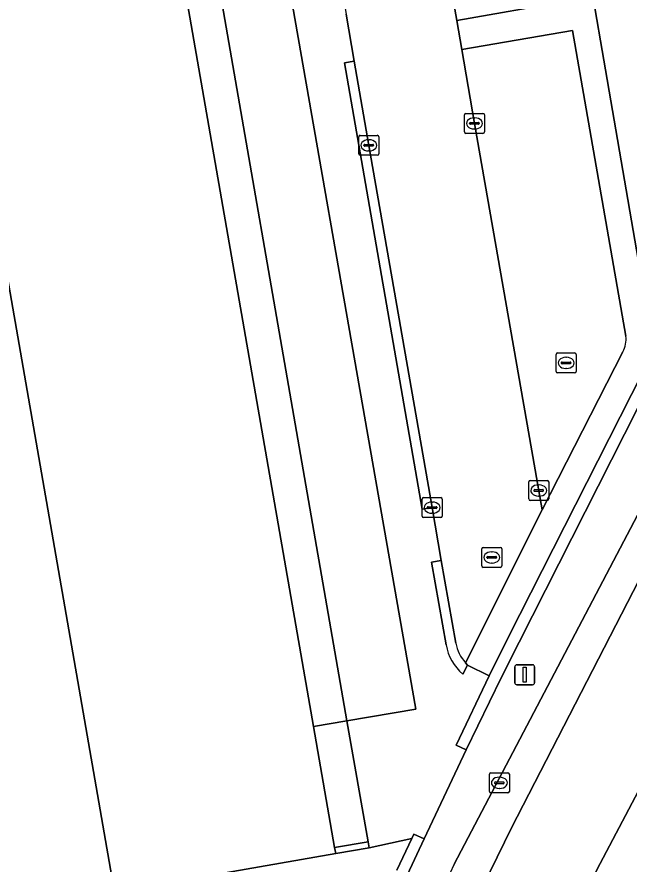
# Model space of a CAD drawing. Extents: x 162879 to 165540, y 384011 to 385181.
# Drawn here: x 164394.26 to 164424.91, y 384820 to 384862.41 of the extents above; entities that cross this region are included whole.
import ezdxf

# ---------------------------------------------------------------- set-up
doc = ezdxf.new("R2010")
doc.units = 0
for name, color, linetype in [('IMGEO_Groenvoorziening', 7, 'Continuous'), ('IMGEO_Haag', 7, 'Continuous'), ('IMGEO_Kolk', 7, 'Continuous'), ('IMGEO_Lichtmast', 7, 'Continuous'), ('IMGEO_Muur', 7, 'Continuous'), ('IMGEO_Pand', 7, 'Continuous'), ('IMGEO_Parkeervlak_open', 7, 'Continuous'), ('IMGEO_Rijbaan_lokaal_gesloten', 7, 'Continuous'), ('IMGEO_Rijbaan_lokaal_open', 7, 'Continuous'), ('IMGEO_Rioolput', 7, 'Continuous'), ('IMGEO_Verkeerseiland_open', 7, 'Continuous'), ('IMGEO_Voetpad_open', 7, 'Continuous')]:
    doc.layers.add(name, color=color, linetype=linetype)

msp = doc.modelspace()

# ---------------------------------------------------------------- linework, layer by layer
at = {"layer": 'IMGEO_Groenvoorziening'}
for points in [[(164364.602, 384904.006), (164364.055, 384899.618), (164376.909, 384901.833), (164384.882, 384903.246), (164384.5, 384904.561), (164415.099, 384909.871), (164426.153, 384845.711)], [(164424.602, 384845.653), (164420.558, 384837.729), (164416.717, 384830.079), (164416.825, 384829.956), (164417.899, 384829.423), (164418.868, 384831.373), (164426.153, 384845.711), (164415.099, 384909.871), (164384.5, 384904.561), (164384.882, 384903.246), (164395.224, 384905.013), (164396.438, 384905.252), (164397.133, 384905.389), (164408.44, 384907.399)], [(164408.44, 384907.399), (164414.013, 384908.39), (164418.195, 384884.371), (164412.583, 384883.331), (164412.113, 384883.244), (164412.18, 384882.615), (164412.192, 384882.506), (164412.33, 384881.708), (164412.847, 384881.798), (164418.401, 384882.827), (164421.814, 384863.196), (164416.277, 384862.225), (164416.527, 384860.774), (164422.082, 384861.736), (164424.753, 384846.427)], [(164413.273, 384819.702), (164414.028, 384821.278), (164411.891, 384820.821), (164410.217, 384820.529), (164399.147, 384818.6), (164386.131, 384893.296), (164386.081, 384893.604), (164365.679, 384890.032), (164365.887, 384888.485), (164368.151, 384886.072), (164370.745, 384882.539), (164375.838, 384874.063)]]:
    msp.add_lwpolyline(points, dxfattribs=at)
msp.add_arc((164423.302, 384846.308), 1.456, 333.243, 4.6786, dxfattribs=at)
at = {"layer": 'IMGEO_Haag'}
for points in [[(164424.602, 384845.653), (164420.558, 384837.729), (164416.717, 384830.079), (164416.825, 384829.956), (164417.899, 384829.423), (164418.868, 384831.373), (164426.153, 384845.711), (164415.099, 384909.871), (164384.5, 384904.561), (164384.882, 384903.246), (164395.224, 384905.013), (164396.438, 384905.252), (164397.133, 384905.389), (164408.44, 384907.399), (164414.013, 384908.39)], [(164414.013, 384908.39), (164418.195, 384884.371), (164412.583, 384883.331), (164412.113, 384883.244), (164412.18, 384882.615), (164412.192, 384882.506), (164412.33, 384881.708), (164412.847, 384881.798), (164418.401, 384882.827), (164421.814, 384863.196), (164416.277, 384862.225), (164416.527, 384860.774), (164422.082, 384861.736), (164424.753, 384846.427)]]:
    msp.add_lwpolyline(points, dxfattribs=at)
msp.add_arc((164423.302, 384846.308), 1.456, 333.243, 4.6786, dxfattribs=at)
at = {"layer": 'IMGEO_Kolk'}
for p, q in [((164416.667, 384856.655), (164416.667, 384857.507)), ((164416.742, 384857.581), (164417.594, 384857.581)), ((164417.668, 384857.507), (164417.668, 384856.655)), ((164416.926, 384857.075), (164416.926, 384857.087)), ((164417.364, 384857.038), (164416.966, 384857.038)), ((164416.969, 384857.124), (164417.367, 384857.124)), ((164417.155, 384857.361), (164417.18, 384857.361)), ((164417.41, 384857.087), (164417.41, 384857.075)), ((164417.178, 384856.801), (164417.153, 384856.801)), ((164411.376, 384855.558), (164411.376, 384856.41)), ((164411.451, 384856.484), (164412.303, 384856.484)), ((164411.864, 384856.264), (164411.889, 384856.264)), ((164412.377, 384856.41), (164412.377, 384855.558)), ((164417.594, 384856.581), (164416.742, 384856.581)), ((164411.635, 384855.978), (164411.635, 384855.99)), ((164412.073, 384855.941), (164411.675, 384855.941)), ((164411.678, 384856.027), (164412.076, 384856.027)), ((164412.119, 384855.99), (164412.119, 384855.978)), ((164412.303, 384855.484), (164411.451, 384855.484)), ((164411.887, 384855.704), (164411.862, 384855.704)), ((164419.96, 384839.204), (164420.812, 384839.204)), ((164419.885, 384838.278), (164419.885, 384839.13)), ((164420.373, 384838.984), (164420.398, 384838.984)), ((164420.886, 384839.13), (164420.886, 384838.278)), ((164420.144, 384838.698), (164420.144, 384838.71)), ((164420.582, 384838.661), (164420.184, 384838.661)), ((164420.187, 384838.747), (164420.585, 384838.747)), ((164420.396, 384838.424), (164420.371, 384838.424)), ((164420.628, 384838.71), (164420.628, 384838.698)), ((164414.548, 384837.42), (164414.548, 384838.272)), ((164414.623, 384838.346), (164415.475, 384838.346)), ((164415.036, 384838.126), (164415.061, 384838.126)), ((164415.549, 384838.272), (164415.549, 384837.42)), ((164420.812, 384838.204), (164419.96, 384838.204)), ((164414.807, 384837.84), (164414.807, 384837.852)), ((164415.245, 384837.803), (164414.847, 384837.803)), ((164414.85, 384837.889), (164415.248, 384837.889)), ((164415.059, 384837.566), (164415.034, 384837.566)), ((164415.291, 384837.852), (164415.291, 384837.84)), ((164415.475, 384837.346), (164414.623, 384837.346)), ((164417.913, 384823.642), (164417.913, 384824.494)), ((164417.988, 384824.568), (164418.84, 384824.568)), ((164418.914, 384824.494), (164418.914, 384823.642)), ((164418.172, 384824.062), (164418.172, 384824.074)), ((164418.61, 384824.025), (164418.212, 384824.025)), ((164418.215, 384824.111), (164418.613, 384824.111)), ((164418.401, 384824.348), (164418.426, 384824.348)), ((164418.656, 384824.074), (164418.656, 384824.062)), ((164418.84, 384823.568), (164417.988, 384823.568)), ((164418.424, 384823.788), (164418.399, 384823.788))]:
    msp.add_line(p, q, dxfattribs=at)
for points in [[(164416.667, 384856.655), (164416.667, 384857.507)], [(164416.742, 384857.581), (164417.594, 384857.581)], [(164417.668, 384857.507), (164417.668, 384856.655)], [(164411.376, 384855.558), (164411.376, 384856.41)], [(164411.451, 384856.484), (164412.303, 384856.484)], [(164412.377, 384856.41), (164412.377, 384855.558)], [(164417.594, 384856.581), (164416.742, 384856.581)], [(164412.303, 384855.484), (164411.451, 384855.484)], [(164419.96, 384839.204), (164420.812, 384839.204)], [(164419.885, 384838.278), (164419.885, 384839.13)], [(164420.886, 384839.13), (164420.886, 384838.278)], [(164414.548, 384837.42), (164414.548, 384838.272)], [(164414.623, 384838.346), (164415.475, 384838.346)], [(164415.549, 384838.272), (164415.549, 384837.42)], [(164420.812, 384838.204), (164419.96, 384838.204)], [(164415.475, 384837.346), (164414.623, 384837.346)], [(164417.913, 384823.642), (164417.913, 384824.494)], [(164417.988, 384824.568), (164418.84, 384824.568)], [(164418.914, 384824.494), (164418.914, 384823.642)], [(164418.84, 384823.568), (164417.988, 384823.568)]]:
    msp.add_lwpolyline(points, dxfattribs=at)
for centre, radius, start, end in [((164416.744, 384857.505), 0.0765, 91.552, 178.448), ((164416.744, 384857.505), 0.0765, 91.552, 178.448), ((164417.592, 384857.505), 0.0765, 1.552, 88.448), ((164417.592, 384857.505), 0.0765, 1.552, 88.448), ((164416.966, 384857.084), 0.0403, 85.8775, 175.7526), ((164416.963, 384857.074), 0.0366, 178.938, 274.7102), ((164417.367, 384857.081), 0.043, 264.8664, 352.4533), ((164417.371, 384857.086), 0.0386, 1.7309, 96.639), ((164416.744, 384856.657), 0.0765, 181.552, 268.448), ((164416.744, 384856.657), 0.0765, 181.552, 268.448), ((164417.592, 384856.657), 0.0765, 271.552, 358.448), ((164417.592, 384856.657), 0.0765, 271.552, 358.448), ((164411.453, 384856.408), 0.0765, 91.552, 178.448), ((164411.453, 384856.408), 0.0765, 91.552, 178.448), ((164412.301, 384856.408), 0.0765, 1.552, 88.448), ((164412.301, 384856.408), 0.0765, 1.552, 88.448), ((164411.675, 384855.987), 0.0403, 85.8775, 175.7526), ((164411.672, 384855.977), 0.0366, 178.938, 274.7102), ((164412.076, 384855.984), 0.043, 264.8664, 352.4533), ((164412.08, 384855.989), 0.0386, 1.7309, 96.639), ((164411.453, 384855.56), 0.0765, 181.552, 268.448), ((164411.453, 384855.56), 0.0765, 181.552, 268.448), ((164412.301, 384855.56), 0.0765, 271.552, 358.448), ((164412.301, 384855.56), 0.0765, 271.552, 358.448), ((164419.962, 384839.128), 0.0765, 91.552, 178.448), ((164419.962, 384839.128), 0.0765, 91.552, 178.448), ((164420.81, 384839.128), 0.0765, 1.552, 88.448), ((164420.81, 384839.128), 0.0765, 1.552, 88.448), ((164420.184, 384838.707), 0.0403, 85.8775, 175.7526), ((164420.181, 384838.697), 0.0366, 178.938, 274.7102), ((164420.585, 384838.704), 0.043, 264.8664, 352.4533), ((164420.589, 384838.709), 0.0386, 1.7309, 96.639), ((164414.625, 384838.27), 0.0765, 91.552, 178.448), ((164414.625, 384838.27), 0.0765, 91.552, 178.448), ((164415.473, 384838.27), 0.0765, 1.552, 88.448), ((164415.473, 384838.27), 0.0765, 1.552, 88.448), ((164419.962, 384838.28), 0.0765, 181.552, 268.448), ((164419.962, 384838.28), 0.0765, 181.552, 268.448), ((164420.81, 384838.28), 0.0765, 271.552, 358.448), ((164420.81, 384838.28), 0.0765, 271.552, 358.448), ((164414.847, 384837.849), 0.0403, 85.8775, 175.7526), ((164414.844, 384837.839), 0.0366, 178.938, 274.7102), ((164415.248, 384837.846), 0.043, 264.8664, 352.4533), ((164415.252, 384837.851), 0.0386, 1.7309, 96.639), ((164414.625, 384837.422), 0.0765, 181.552, 268.448), ((164414.625, 384837.422), 0.0765, 181.552, 268.448), ((164415.473, 384837.422), 0.0765, 271.552, 358.448), ((164415.473, 384837.422), 0.0765, 271.552, 358.448), ((164417.99, 384824.492), 0.0765, 91.552, 178.448), ((164417.99, 384824.492), 0.0765, 91.552, 178.448), ((164418.838, 384824.492), 0.0765, 1.552, 88.448), ((164418.838, 384824.492), 0.0765, 1.552, 88.448), ((164418.212, 384824.071), 0.0403, 85.8775, 175.7526), ((164418.209, 384824.061), 0.0366, 178.938, 274.7102), ((164418.613, 384824.068), 0.043, 264.8664, 352.4533), ((164418.617, 384824.073), 0.0386, 1.7309, 96.639), ((164417.99, 384823.644), 0.0765, 181.552, 268.448), ((164417.99, 384823.644), 0.0765, 181.552, 268.448), ((164418.838, 384823.644), 0.0765, 271.552, 358.448), ((164418.838, 384823.644), 0.0765, 271.552, 358.448)]:
    msp.add_arc(centre, radius, start, end, dxfattribs=at)
for centre, major_axis, ratio, start_param, end_param in [((164417.154, 384857.081), (-0.387, 0.002), 0.722429, 4.712389, 7.853982), ((164417.179, 384857.081), (-0.39, 0.002), 0.717154, 1.570796, 4.712389), ((164411.863, 384855.984), (-0.387, 0.002), 0.722429, 4.712389, 7.853982), ((164411.888, 384855.984), (-0.39, 0.002), 0.717154, 1.570796, 4.712389), ((164420.372, 384838.704), (-0.387, 0.002), 0.722429, 4.712389, 7.853982), ((164420.397, 384838.704), (-0.39, 0.002), 0.717154, 1.570796, 4.712389), ((164415.035, 384837.846), (-0.387, 0.002), 0.722429, 4.712389, 7.853982), ((164415.06, 384837.846), (-0.39, 0.002), 0.717154, 1.570796, 4.712389), ((164418.4, 384824.068), (-0.387, 0.002), 0.722429, 4.712389, 7.853982), ((164418.425, 384824.068), (-0.39, 0.002), 0.717154, 1.570796, 4.712389)]:
    msp.add_ellipse(centre, major_axis=major_axis, ratio=ratio, start_param=start_param, end_param=end_param, dxfattribs=at)
at = {"layer": 'IMGEO_Lichtmast'}
for p, q in [((164419.187, 384829.078), (164419.187, 384829.878)), ((164419.187, 384829.878), (164419.187, 384829.078)), ((164419.287, 384829.978), (164420.077, 384829.978)), ((164420.077, 384829.978), (164419.287, 384829.978)), ((164420.177, 384829.878), (164420.177, 384829.078)), ((164420.177, 384829.078), (164420.177, 384829.878)), ((164420.077, 384828.978), (164419.287, 384828.978)), ((164419.287, 384828.978), (164420.077, 384828.978))]:
    msp.add_line(p, q, dxfattribs=at)
msp.add_lwpolyline([(164419.607, 384829.853), (164419.757, 384829.853), (164419.757, 384829.103), (164419.607, 384829.103), (164419.607, 384829.853)], dxfattribs=at)
for centre, start, end in [((164419.287, 384829.878), 90, 180), ((164419.287, 384829.878), 90, 180), ((164420.077, 384829.878), 0, 90), ((164420.077, 384829.878), 360, 90), ((164419.287, 384829.078), 180, 270), ((164419.287, 384829.078), 180, 270), ((164420.077, 384829.078), 270, 0), ((164420.077, 384829.078), 270, 0)]:
    msp.add_arc(centre, 0.1, start, end, dxfattribs=at)
at = {"layer": 'IMGEO_Muur'}
msp.add_lwpolyline([(164411.839, 384821.117), (164410.165, 384820.825), (164410.217, 384820.529), (164411.891, 384820.821)], close=True, dxfattribs=at)
at = {"layer": 'IMGEO_Pand'}
msp.add_lwpolyline([(164400.467, 384876.486), (164399.665, 384881.09), (164401.123, 384881.344), (164400.225, 384886.496), (164400.441, 384886.533), (164398.875, 384895.517), (164386.131, 384893.296), (164399.147, 384818.6), (164410.217, 384820.529), (164410.165, 384820.825), (164409.108, 384826.891)], close=True, dxfattribs=at)
at = {"layer": 'IMGEO_Parkeervlak_open'}
for points in [[(164412.847, 384881.798), (164413.792, 384876.308), (164416.277, 384862.225), (164421.814, 384863.196), (164418.401, 384882.827)], [(164414.228, 384827.756), (164405.536, 384877.404), (164402.139, 384876.789), (164410.784, 384827.174)]]:
    msp.add_lwpolyline(points, close=True, dxfattribs=at)
msp.add_lwpolyline([(164424.753, 384846.427), (164422.082, 384861.736), (164416.527, 384860.774), (164417.17, 384857.081), (164420.558, 384837.729), (164424.602, 384845.653)], dxfattribs=at)
msp.add_arc((164423.302, 384846.308), 1.456, 333.243, 4.6786, dxfattribs=at)
at = {"layer": 'IMGEO_Rijbaan_lokaal_gesloten'}
for points in [[(164487.538, 384920.685), (164481.056, 384913.77), (164475.854, 384908.1), (164471.584, 384901.964), (164468.976, 384897.91), (164464.442, 384890.858), (164447.441, 384863.285), (164430.673, 384833.693), (164423.298, 384819.712), (164419.028, 384810.315), (164414.758, 384799.053), (164410.876, 384786.043)], [(164468.454, 384906.745), (164466.894, 384904.461), (164466.803, 384904.326), (164464.636, 384901.062), (164464.399, 384900.701), (164455.439, 384887.015), (164447.387, 384874.069), (164445.403, 384870.831), (164445.025, 384870.196), (164435.252, 384852.178), (164430.361, 384843.091), (164425.703, 384834.781), (164419.027, 384821.81), (164415.456, 384814.509), (164412.584, 384807.324), (164410.1, 384800.062), (164405.946, 384786.587)], [(164430.361, 384843.091), (164435.252, 384852.178), (164445.025, 384870.196), (164432.248, 384850.081), (164427.068, 384840.78), (164416.149, 384820.002)], [(164410.876, 384786.043), (164414.758, 384799.053), (164419.028, 384810.315), (164423.298, 384819.712), (164430.673, 384833.693), (164447.441, 384863.285)], [(164409.782, 384804.552), (164405.514, 384790.878), (164402.951, 384781.457), (164401.848, 384776.91), (164400.398, 384770.173), (164400.104, 384768.794), (164401.893, 384768.418), (164402.402, 384770.896), (164405.946, 384786.587), (164410.1, 384800.062), (164412.584, 384807.324), (164415.456, 384814.509), (164419.027, 384821.81), (164425.703, 384834.781), (164430.361, 384843.091)]]:
    msp.add_lwpolyline(points, dxfattribs=at)
msp.add_arc((164572.108, 384746.694), 172.329, 154.82424, 160.3823, dxfattribs=at)
at = {"layer": 'IMGEO_Rijbaan_lokaal_open'}
msp.add_lwpolyline([(164416.717, 384830.079), (164420.558, 384837.729), (164417.17, 384857.081), (164416.527, 384860.774), (164416.277, 384862.225), (164413.792, 384876.308), (164412.847, 384881.798), (164412.33, 384881.708), (164412.192, 384882.506), (164412.18, 384882.615), (164407.439, 384881.745), (164407.88, 384879.056), (164408.452, 384875.683), (164410.743, 384862.555), (164411.146, 384860.199), (164411.875, 384855.983), (164415.048, 384837.847), (164415.505, 384835.199), (164416.237, 384831.066)], dxfattribs=at)
msp.add_arc((164418.229, 384831.425), 2.024, 190.2052, 221.6641, dxfattribs=at)
at = {"layer": 'IMGEO_Rioolput'}
for p, q in [((164421.331, 384845.592), (164422.183, 384845.592)), ((164421.256, 384844.666), (164421.256, 384845.518)), ((164421.744, 384845.372), (164421.769, 384845.372)), ((164422.257, 384845.518), (164422.257, 384844.666)), ((164421.515, 384845.086), (164421.515, 384845.098)), ((164421.953, 384845.049), (164421.555, 384845.049)), ((164421.558, 384845.135), (164421.956, 384845.135)), ((164421.767, 384844.812), (164421.742, 384844.812)), ((164421.999, 384845.098), (164421.999, 384845.086)), ((164422.183, 384844.592), (164421.331, 384844.592)), ((164417.61, 384835.852), (164418.462, 384835.852)), ((164417.535, 384834.926), (164417.535, 384835.778)), ((164417.837, 384835.395), (164418.235, 384835.395)), ((164418.023, 384835.632), (164418.048, 384835.632)), ((164418.536, 384835.778), (164418.536, 384834.926)), ((164417.794, 384835.346), (164417.794, 384835.358)), ((164418.232, 384835.309), (164417.834, 384835.309)), ((164418.046, 384835.072), (164418.021, 384835.072)), ((164418.278, 384835.358), (164418.278, 384835.346)), ((164418.462, 384834.852), (164417.61, 384834.852))]:
    msp.add_line(p, q, dxfattribs=at)
for points in [[(164421.331, 384845.592), (164422.183, 384845.592)], [(164421.256, 384844.666), (164421.256, 384845.518)], [(164422.257, 384845.518), (164422.257, 384844.666)], [(164422.183, 384844.592), (164421.331, 384844.592)], [(164417.61, 384835.852), (164418.462, 384835.852)], [(164417.535, 384834.926), (164417.535, 384835.778)], [(164418.536, 384835.778), (164418.536, 384834.926)], [(164418.462, 384834.852), (164417.61, 384834.852)]]:
    msp.add_lwpolyline(points, dxfattribs=at)
for centre, radius, start, end in [((164421.333, 384845.516), 0.0765, 91.552, 178.448), ((164421.333, 384845.516), 0.0765, 91.552, 178.448), ((164422.181, 384845.516), 0.0765, 1.552, 88.448), ((164422.181, 384845.516), 0.0765, 1.552, 88.448), ((164421.96, 384845.097), 0.0386, 1.7309, 96.639), ((164421.555, 384845.095), 0.0403, 85.8775, 175.7526), ((164421.552, 384845.085), 0.0366, 178.938, 274.7102), ((164421.956, 384845.092), 0.043, 264.8664, 352.4533), ((164421.333, 384844.668), 0.0765, 181.552, 268.448), ((164421.333, 384844.668), 0.0765, 181.552, 268.448), ((164422.181, 384844.668), 0.0765, 271.552, 358.448), ((164422.181, 384844.668), 0.0765, 271.552, 358.448), ((164417.612, 384835.776), 0.0765, 91.552, 178.448), ((164417.612, 384835.776), 0.0765, 91.552, 178.448), ((164418.46, 384835.776), 0.0765, 1.552, 88.448), ((164418.46, 384835.776), 0.0765, 1.552, 88.448), ((164417.834, 384835.355), 0.0403, 85.8775, 175.7526), ((164418.239, 384835.357), 0.0386, 1.7309, 96.639), ((164417.831, 384835.345), 0.0366, 178.938, 274.7102), ((164418.235, 384835.352), 0.043, 264.8664, 352.4533), ((164417.612, 384834.928), 0.0765, 181.552, 268.448), ((164417.612, 384834.928), 0.0765, 181.552, 268.448), ((164418.46, 384834.928), 0.0765, 271.552, 358.448), ((164418.46, 384834.928), 0.0765, 271.552, 358.448)]:
    msp.add_arc(centre, radius, start, end, dxfattribs=at)
for centre, major_axis, ratio, start_param, end_param in [((164421.743, 384845.092), (-0.387, 0.002), 0.722429, 4.712389, 7.853982), ((164421.768, 384845.092), (-0.39, 0.002), 0.717154, 1.570796, 4.712389), ((164418.022, 384835.352), (-0.387, 0.002), 0.722429, 4.712389, 7.853982), ((164418.047, 384835.352), (-0.39, 0.002), 0.717154, 1.570796, 4.712389)]:
    msp.add_ellipse(centre, major_axis=major_axis, ratio=ratio, start_param=start_param, end_param=end_param, dxfattribs=at)
at = {"layer": 'IMGEO_Verkeerseiland_open'}
for points in [[(164426.153, 384845.711), (164418.868, 384831.373), (164417.899, 384829.423), (164416.246, 384825.956), (164416.752, 384825.725), (164418.508, 384829.32), (164419.401, 384831.105), (164426.665, 384845.438)], [(164413.8, 384819.439), (164414.656, 384821.268), (164414.131, 384821.506), (164414.028, 384821.278), (164413.273, 384819.702)]]:
    msp.add_lwpolyline(points, dxfattribs=at)
at = {"layer": 'IMGEO_Voetpad_open'}
for points in [[(164405.536, 384877.404), (164414.228, 384827.756), (164410.784, 384827.174), (164411.839, 384821.117), (164411.891, 384820.821), (164414.028, 384821.278), (164414.131, 384821.506), (164414.656, 384821.268), (164416.752, 384825.725), (164416.246, 384825.956), (164417.899, 384829.423)], [(164415.745, 384830.977), (164415.012, 384835.115), (164415.505, 384835.199), (164415.048, 384837.847), (164414.556, 384837.762), (164410.654, 384860.114), (164411.146, 384860.199), (164410.743, 384862.555)], [(164426.665, 384845.438), (164419.401, 384831.105), (164418.508, 384829.32), (164416.752, 384825.725), (164414.656, 384821.268), (164413.8, 384819.439)], [(164416.149, 384820.002), (164427.068, 384840.78)], [(164416.237, 384831.066), (164415.505, 384835.199), (164415.012, 384835.115), (164415.745, 384830.977)], [(164416.581, 384829.513), (164416.825, 384829.956), (164416.717, 384830.079)], [(164417.899, 384829.423), (164416.825, 384829.956), (164416.581, 384829.513)]]:
    msp.add_lwpolyline(points, dxfattribs=at)
for points in [[(164402.139, 384876.789), (164400.467, 384876.486), (164409.108, 384826.891), (164410.784, 384827.174)], [(164411.146, 384860.199), (164410.654, 384860.114), (164414.556, 384837.762), (164415.048, 384837.847), (164411.875, 384855.983)], [(164411.839, 384821.117), (164410.784, 384827.174), (164409.108, 384826.891), (164410.165, 384820.825)]]:
    msp.add_lwpolyline(points, close=True, dxfattribs=at)
for centre, radius, start, end in [((164418.226, 384831.423), 2.521, 190.1914, 229.2646), ((164418.226, 384831.423), 2.521, 190.1914, 229.2646), ((164418.229, 384831.425), 2.024, 190.2052, 221.6641), ((164572.108, 384746.694), 172.329, 154.82424, 160.3823)]:
    msp.add_arc(centre, radius, start, end, dxfattribs=at)

doc.saveas('drawing.dxf')
